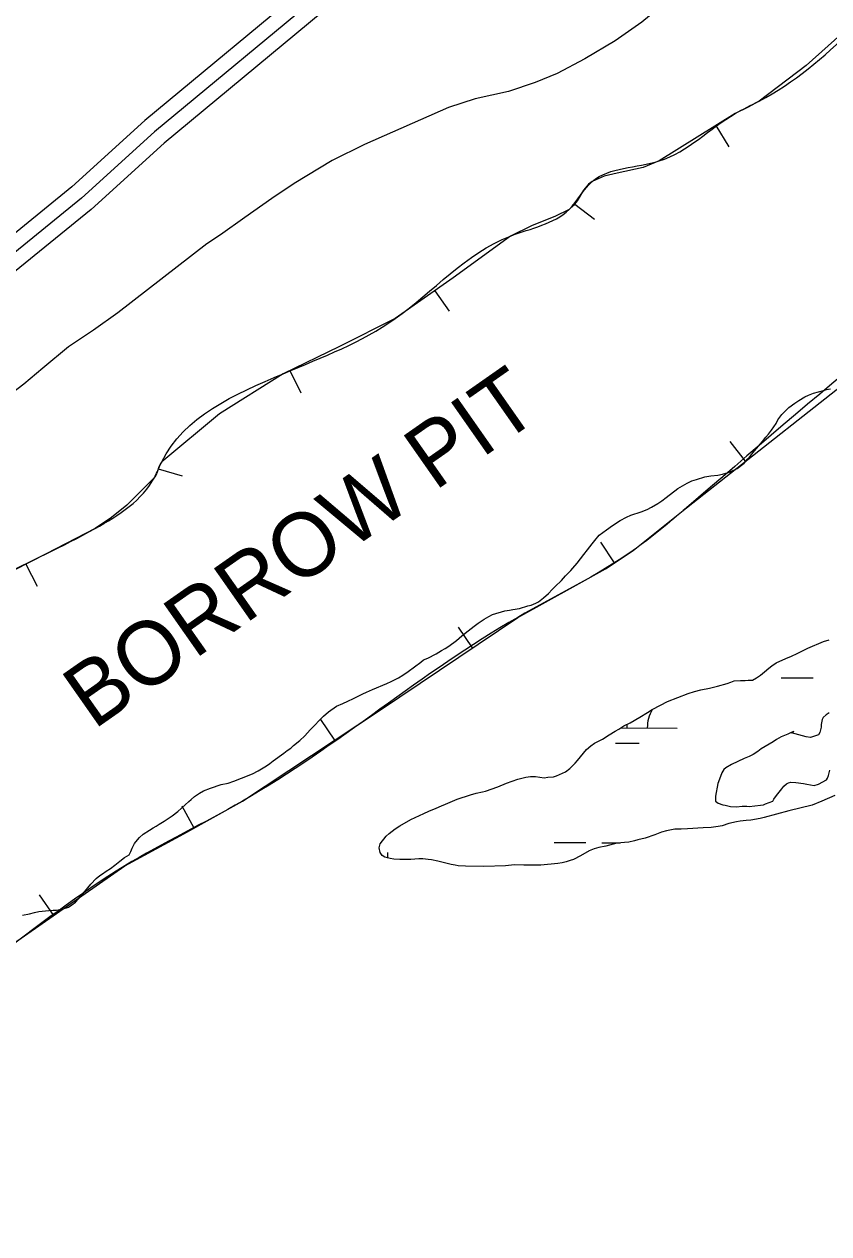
# Model space of a CAD drawing. Extents: x 3187622 to 3225504, y 800805 to 826213.
# Drawn here: x 3194675 to 3195483, y 815385 to 816601 of the extents above; entities that cross this region are included whole.
import ezdxf

# ---------------------------------------------------------------- set-up
doc = ezdxf.new("R2010")
doc.units = 0
for name, color, linetype in [('V-BORW-IDEN', 7, 'Continuous'), ('V-BORW-LINE', 7, 'Continuous'), ('V-LEVE-TOET', 7, 'Continuous'), ('V-ROAD-CNTR', 7, 'Continuous'), ('V-SITE-VEGE', 7, 'Continuous'), ('V-WETL-SWMP', 7, 'Continuous')]:
    doc.layers.add(name, color=color, linetype=linetype)

msp = doc.modelspace()

# ---------------------------------------------------------------- linework, layer by layer
at = {"layer": 'V-BORW-LINE'}
for p, q in [((3195369.7, 816498.9), (3195382.9, 816477.7)), ((3195228.1, 816420.1), (3195248, 816405)), ((3195087.3, 816332.9), (3195101.7, 816312.5)), ((3194941.8, 816252.8), (3194952.6, 816230.3)), ((3195399.6, 816161.6), (3195384.1, 816181.3)), ((3194809.5, 816153.9), (3194833.4, 816146.8)), ((3195268, 816059.5), (3195254.1, 816080.3)), ((3194676.5, 816058.3), (3194687.8, 816036)), ((3195125.2, 815974.1), (3195111.2, 815994.8)), ((3194986.8, 815881.4), (3194973, 815902.2)), ((3194845.7, 815793), (3194833.5, 815814.8)), ((3194704.4, 815705.1), (3194690.1, 815725.7))]:
    msp.add_line(p, q, dxfattribs=at)
for points in [[(3195504.9, 816598.9), (3195460.7, 816559.2), (3195413.4, 816523.6), (3195401.5, 816517.1), (3195389.3, 816511.1), (3195351.1, 816487.3), (3195313, 816463.4), (3195296.8, 816456.8), (3195270.5, 816451.2), (3195257.6, 816448), (3195245.6, 816442.8), (3195242, 816440.2), (3195236.9, 816434), (3195230.5, 816423.3), (3195226.8, 816418.5), (3195222.3, 816414.7), (3195207.9, 816407.5), (3195185.1, 816398.6), (3195163.3, 816387.9), (3195105.8, 816345.9), (3195047.5, 816304.9), (3194991.7, 816276.9), (3194935.1, 816249.6), (3194871.2, 816209.4), (3194813, 816161), (3194811.7, 816159.4), (3194810.1, 816156.1), (3194808.5, 816150.6), (3194807.4, 816148), (3194805.9, 816145.7), (3194778, 816117.4), (3194762.6, 816104.9), (3194746.1, 816094), (3194696.9, 816068.7), (3194647.8, 816043.7)], [(3193978.7, 815346.6), (3194141.7, 815425.8), (3194155.1, 815430.9), (3194176.1, 815436.5), (3194196.7, 815443.2), (3194249.1, 815471.4), (3194301.9, 815498.9), (3194385.2, 815532.2), (3194468.8, 815564.8), (3194487.6, 815571.6), (3194506.3, 815578.8), (3194577.2, 815616.5), (3194775.8, 815754.9), (3194835.2, 815787.1), (3194894.1, 815820), (3195032.8, 815911.8), (3195170.7, 816004.7), (3195229.5, 816037.1), (3195258.8, 816053.4), (3195286.6, 816071.9), (3195313.5, 816093.3), (3195340.2, 816114.8), (3195540.8, 816272.9)]]:
    msp.add_lwpolyline(points, dxfattribs=at)
msp.add_spline([(3196241.3, 817113), (3196187.2, 817101.1), (3196138.8, 817032.7), (3196088.4, 817012.9), (3195953, 816926), (3195899.3, 816905.4), (3195781.8, 816806.7), (3195594.3, 816676.7), (3195413.4, 816523.6), (3195389.3, 816511.1), (3195313, 816463.4), (3195245.6, 816442.8), (3195222.3, 816414.7), (3195163.3, 816387.9), (3195047.5, 816304.9), (3194935.1, 816249.6), (3194813, 816161), (3194805.9, 816145.7), (3194746.1, 816094), (3194647.8, 816043.7), (3194629.6, 816032.3), (3194591.9, 815986.2), (3194549.1, 815951.3), (3194395.3, 815874.4), (3194258.4, 815765.5), (3194069.2, 815636.6), (3194006.7, 815583.5), (3193831.4, 815468.2), (3193729.9, 815426.8), (3193580.8, 815328.1), (3193563.7, 815307.5), (3193551.2, 815259), (3193525.8, 815245.6), (3193501.6, 815240.1), (3193462.9, 815234.9), (3193427.7, 815200), (3193352.7, 815199.7), (3193347.1, 815191), (3193324.7, 815165.3), (3193207.4, 815103.3), (3193237.1, 814978.4), (3193295.1, 814940.8), (3193324.4, 814933.3), (3193440.8, 814978.4), (3193485.5, 815011.4), (3193578.2, 815059), (3193615.7, 815093), (3193656, 815109.4), (3193736.4, 815214), (3193779, 815244.8), (3193817, 815264.8), (3194141.7, 815425.8), (3194196.7, 815443.2), (3194301.9, 815498.9), (3194468.8, 815564.8), (3194506.3, 815578.8), (3194775.8, 815754.9), (3194894.1, 815820), (3195170.7, 816004.7), (3195286.6, 816071.9), (3195340.2, 816114.8), (3195742.4, 816429.7), (3195817.3, 816477.1), (3196015.7, 816636.8), (3196072.2, 816673.3), (3196182.8, 816763.7), (3196298.4, 816844), (3196542.1, 816994.9), (3196608.5, 817020.2), (3196642.1, 817042.7), (3196645.8, 817058.8), (3196635.5, 817099.3), (3196589.3, 817224.5), (3196534.7, 817258.8), (3196478.9, 817245), (3196376.3, 817177.6), (3196308.5, 817147.9), (3196241.3, 817113)], degree=3, dxfattribs=at)
at = {"layer": 'V-LEVE-TOET'}
for points in [[(3195493, 816788.9), (3195476.6, 816769.4), (3195457.5, 816752.1), (3195436.2, 816731.1), (3195386.5, 816686.5), (3195318.5, 816622.1), (3195295.5, 816602.8), (3195268.5, 816584), (3195238.1, 816566.1), (3195210.2, 816551.4)], [(3195210.2, 816551.4), (3195188.3, 816542.4), (3195161.5, 816533.3), (3195127.9, 816525.7), (3195101.1, 816517.1), (3195016.9, 816479.9), (3194984.3, 816463.8), (3194946.2, 816440.7), (3194923.6, 816425.8), (3194896.6, 816406.5), (3194871.9, 816389.2), (3194858.3, 816380.2), (3194769, 816310.7), (3194744.5, 816293.2), (3194719.3, 816276.6), (3194693.6, 816255.3), (3194674.4, 816239), (3194654.5, 816224.1), (3194627.9, 816205.3)]]:
    msp.add_lwpolyline(points, dxfattribs=at)
at = {"layer": 'V-ROAD-CNTR'}
for points in [[(3196683.5, 817771.5), (3196544.1, 817686.7), (3196339, 817545), (3196306.1, 817514.4), (3196263.5, 817452.1), (3196236.9, 817423.2), (3196219.1, 817401.5), (3196183.1, 817367.8), (3195710.2, 817058.5), (3195532.1, 816946.9), (3195437.8, 816894.3), (3195289.7, 816818.9), (3195263.1, 816805.7), (3195198.5, 816766.2), (3194987.8, 816624.3), (3194815.6, 816481.3), (3194742.1, 816414.5), (3194665.2, 816352.1), (3194525.5, 816257), (3193705.9, 815704.5), (3193288.2, 815420)], [(3195516.8, 816972.7), (3195423.7, 816920.8), (3195276.3, 816845.7), (3195248.6, 816831.9), (3195182.3, 816791.4), (3194969.8, 816648.3), (3194795.9, 816503.9), (3194722.5, 816437.3), (3194647.3, 816376.2), (3194508.7, 816281.8), (3193689.1, 815729.3), (3193168.6, 815374.8), (3193128.6, 815352.4), (3193024.6, 815289.5), (3192907.8, 815228.8), (3192804.5, 815188.9), (3192687.5, 815149.4), (3192596.2, 815126.8), (3192173.5, 815021.6)], [(3195524.4, 816959.8), (3195430.7, 816907.6), (3195283, 816832.3), (3195255.8, 816818.8), (3195190.4, 816778.8), (3194978.8, 816636.3), (3194805.8, 816492.6), (3194732.3, 816425.9), (3194656.3, 816364.1), (3194517.1, 816269.4), (3193697.5, 815716.9), (3193176.5, 815362.1), (3193136.2, 815339.5), (3193032, 815276.4), (3192913.9, 815215.1), (3192809.6, 815174.8), (3192691.7, 815135), (3192599.8, 815112.2), (3192177.2, 815007)]]:
    msp.add_lwpolyline(points, dxfattribs=at)
at = {"layer": 'V-SITE-VEGE'}
for points in [[(3195425.7, 816192.8), (3195430.3, 816199.7), (3195432.2, 816203.3), (3195434, 816205.9), (3195436.2, 816208.5), (3195438.3, 816211), (3195443, 816215.6), (3195449.3, 816219.9), (3195453.3, 816222.7), (3195459.3, 816226.2), (3195463, 816227.9), (3195468, 816229.9), (3195477.9, 816232.8), (3195481, 816233.8), (3195484.9, 816234.5)], [(3194879.9, 815838.2), (3194885.6, 815840.2), (3194893.2, 815843.2), (3194904.2, 815847.4), (3194909.9, 815850.4), (3194913.4, 815852.4), (3194918.1, 815855.4), (3194921.5, 815857.9), (3194924.9, 815860.5), (3194935.7, 815868.3), (3194939.1, 815870.8), (3194942.6, 815873.4), (3194945.5, 815875.9), (3194951.8, 815881), (3194956.8, 815885.8), (3194962.1, 815891.7), (3194966.1, 815895.7), (3194971.9, 815901.6), (3194975.6, 815905.4), (3194980.4, 815909.7), (3194988.5, 815915.3), (3194995.1, 815918.3), (3195000.1, 815920.5), (3195005.6, 815923.3), (3195015.2, 815927.7), (3195018.9, 815929.5), (3195024.7, 815932.2), (3195039.1, 815938.2), (3195043.5, 815940.4), (3195050.9, 815943.9), (3195055.1, 815946.7), (3195060.6, 815950.2), (3195066.9, 815955), (3195073.2, 815959.6), (3195075.9, 815961.9), (3195080.3, 815963.6), (3195088.7, 815968.1), (3195094.2, 815971.4), (3195097.9, 815973.4), (3195101.6, 815975.9), (3195109.2, 815981.5), (3195114.7, 815986), (3195120.8, 815991.1), (3195126.9, 815995.9), (3195131.1, 815999), (3195137.1, 816003), (3195141.6, 816005.5), (3195145.5, 816007.5), (3195157.8, 816011.2), (3195162.5, 816012.1), (3195165.8, 816012.6), (3195172.4, 816013.7), (3195181, 816016.2), (3195184.1, 816017.1), (3195188.8, 816018.9), (3195191.7, 816020.4), (3195196.7, 816024.2), (3195201.5, 816028.7), (3195205.2, 816032.6), (3195208.3, 816035.6), (3195214.7, 816041.7), (3195218.7, 816046.3), (3195221.8, 816049.4), (3195224, 816051.9), (3195226.1, 816054.2), (3195230.3, 816059.1), (3195237.2, 816068), (3195240.7, 816072.6), (3195245.5, 816078.7), (3195248.2, 816082.1), (3195252.7, 816087.2), (3195259.8, 816092.7), (3195265.8, 816097), (3195273.7, 816102.1), (3195280, 816105.3), (3195284.5, 816107.3), (3195294.9, 816110.8), (3195300.9, 816113.2), (3195305.1, 816115.5), (3195311.4, 816119), (3195315.4, 816121.8), (3195319.8, 816125.1), (3195331.7, 816134.2), (3195341.1, 816139.7), (3195345.6, 816142), (3195350.3, 816143.4), (3195358.9, 816146.1), (3195364.9, 816146.8), (3195371.7, 816147.7), (3195376.6, 816148.6), (3195379.7, 816149.6), (3195383.6, 816150.6), (3195391.2, 816154.3), (3195398.1, 816159.6), (3195402.1, 816164), (3195404.7, 816167), (3195408.5, 816171.9), (3195416.7, 816181.3), (3195420.1, 816185.7), (3195422.8, 816188.7), (3195425.7, 816192.8)], [(3195483.6, 815908.8), (3195480.7, 815906.6), (3195477.8, 815904), (3195476.7, 815902.2)], [(3195476.7, 815902.2), (3195475.8, 815897.1), (3195475.8, 815894.5), (3195474.4, 815889), (3195473, 815886.7), (3195464.9, 815884), (3195460.5, 815884.6), (3195445.8, 815888.5), (3195448.2, 815890.1), (3195445.6, 815889.1), (3195442.1, 815887.3), (3195435.6, 815884.6), (3195430.9, 815882.1), (3195427.5, 815879.6), (3195415.4, 815872.5), (3195412, 815870), (3195407.2, 815867), (3195403.3, 815865), (3195398.1, 815862.7), (3195385.5, 815856.8), (3195380, 815853.5), (3195377.9, 815851.7), (3195375.7, 815848.4), (3195374.4, 815844.8), (3195371.9, 815837.6), (3195369.3, 815825.1), (3195369.5, 815820), (3195372, 815818.1), (3195376.7, 815816.2), (3195379.3, 815815.9), (3195384.4, 815814.7), (3195390.4, 815814.4), (3195396.1, 815814.8), (3195400.8, 815814.9), (3195403.4, 815814.6), (3195414.6, 815816), (3195417.7, 815816.2), (3195419.8, 815817.2), (3195427.1, 815820.1), (3195428.2, 815821.9), (3195430.8, 815825.8), (3195436.2, 815832.4), (3195438, 815835), (3195440.7, 815837.3), (3195442.8, 815838.5), (3195445.1, 815839), (3195450.3, 815838.6), (3195457.8, 815837.7), (3195461.2, 815836.9), (3195468.7, 815835.7), (3195472.8, 815836.9), (3195481, 815841.4), (3195482, 815843.2), (3195483.1, 815845.8), (3195484.5, 815851)], [(3194673.1, 815705.5), (3194680.1, 815706.9), (3194685.1, 815708.1), (3194689.5, 815709), (3194699.4, 815710.1), (3194703.8, 815710.3), (3194707.2, 815710.5), (3194713.9, 815711.7), (3194719.2, 815713.4), (3194722.8, 815715.7), (3194726.3, 815718.5), (3194733.7, 815726.9), (3194738.7, 815733), (3194741.9, 815736.6), (3194747.2, 815742.4), (3194750.7, 815745.2), (3194753.3, 815747), (3194757, 815749.5), (3194761.4, 815752.3), (3194765.9, 815755.6), (3194770.9, 815759.6), (3194775.7, 815763.4), (3194780.4, 815766.2), (3194782, 815769.5), (3194783.4, 815772.9), (3194785.5, 815777.3), (3194788.5, 815781.1), (3194790.6, 815783.6), (3194794.3, 815786.9), (3194800.6, 815790.7), (3194804.5, 815793.2), (3194807.4, 815794.7), (3194810.3, 815796.8), (3194815.3, 815799.8), (3194823.4, 815805.1), (3194829.2, 815809.6), (3194832.9, 815812.9), (3194840.1, 815819.8), (3194842.7, 815821.8), (3194845.9, 815824.6), (3194851.1, 815827.9), (3194854.8, 815830.2), (3194862.1, 815832.9), (3194872.8, 815836.6), (3194879.9, 815838.2)]]:
    msp.add_lwpolyline(points, dxfattribs=at)
at = {"layer": 'V-WETL-SWMP'}
for p, q in [((3195435.5, 815944), (3195467.5, 815944)), ((3195274.5, 815893.6), (3195330.8, 815893.5)), ((3195280.8, 815893.6), (3195280.8, 815897.3)), ((3195268.8, 815878.2), (3195292.8, 815878.2)), ((3195207.2, 815778.3), (3195239.2, 815778.3)), ((3195255.2, 815778.2), (3195274.1, 815778.2)), ((3195040.1, 815762.8), (3195040.1, 815768.3))]:
    msp.add_line(p, q, dxfattribs=at)
for points in [[(3195158.5, 815755), (3195136.7, 815754.4), (3195118.3, 815754.7), (3195111, 815754.9), (3195107.7, 815755.7), (3195103.8, 815756.3), (3195098.4, 815757.7), (3195090.4, 815759.7), (3195084.2, 815761.1), (3195080.8, 815761.4), (3195075.4, 815762.1), (3195071.5, 815762.1), (3195063.2, 815761.3), (3195057.5, 815761.4), (3195052.3, 815761.5), (3195046.3, 815761.6), (3195042.4, 815762.2), (3195037.3, 815763.6), (3195034.4, 815765.4), (3195032.4, 815768.3), (3195031.5, 815773), (3195032.6, 815777.2), (3195038.4, 815784.8), (3195041.6, 815787.6), (3195047.4, 815792.2), (3195052.4, 815795.2), (3195063.4, 815801.5), (3195076.3, 815807.7), (3195081.5, 815809.9), (3195088.6, 815812.9), (3195094, 815815.4), (3195098, 815816.9), (3195110, 815822.1), (3195123.3, 815826.3), (3195129.1, 815828), (3195135.3, 815829.4), (3195138.4, 815830.1), (3195150.7, 815834.3), (3195159.4, 815838), (3195170.9, 815842.2), (3195174.8, 815843.2), (3195178.7, 815844.1), (3195183.6, 815844.8), (3195188.6, 815844.7), (3195193, 815844.1), (3195197.4, 815843.5), (3195201, 815844), (3195206.5, 815844.4), (3195209.6, 815845.4), (3195218.8, 815849.6), (3195223.2, 815852.9), (3195228.5, 815858.2), (3195230.9, 815860.8), (3195233.8, 815864.6), (3195239.9, 815872), (3195244.2, 815875.6), (3195247.9, 815878.1), (3195250.5, 815879.6), (3195256, 815882.4), (3195262.5, 815886.6), (3195268.6, 815890.2), (3195272.3, 815892.2), (3195277.5, 815895.7), (3195283.8, 815898.7), (3195293.5, 815904.5), (3195301.1, 815909.2), (3195305.9, 815912), (3195314.3, 815916.5), (3195321.1, 815920), (3195342, 815928.2), (3195348.5, 815930.1), (3195354.8, 815931.8), (3195363.4, 815933.5), (3195371.4, 815935.4), (3195381.1, 815938.3), (3195384.8, 815939.6), (3195388.2, 815940.8), (3195394.7, 815941.2), (3195399.1, 815941.1), (3195402.4, 815941.5), (3195406.6, 815941.7), (3195410.8, 815944), (3195414.7, 815946.5), (3195418.7, 815950.1), (3195423.2, 815953.6), (3195426.1, 815956.1), (3195430.3, 815958.9), (3195440.2, 815963.4), (3195445.7, 815965.6), (3195451.5, 815968.4), (3195455.7, 815970.4), (3195462.2, 815973.6), (3195477.9, 815980.3), (3195483.7, 815982)], [(3195483.6, 815908.8), (3195480.7, 815906.6), (3195477.8, 815904), (3195476.7, 815902.2), (3195475.8, 815897.1), (3195475.8, 815894.5), (3195474.4, 815889), (3195473, 815886.7), (3195464.9, 815884), (3195460.5, 815884.6), (3195445.8, 815888.5), (3195448.2, 815890.1), (3195445.6, 815889.1), (3195442.1, 815887.3), (3195435.6, 815884.6), (3195430.9, 815882.1), (3195427.5, 815879.6), (3195415.4, 815872.5), (3195412, 815870), (3195407.2, 815867), (3195403.3, 815865), (3195398.1, 815862.7), (3195385.5, 815856.8)], [(3195385.5, 815856.8), (3195380, 815853.5), (3195377.9, 815851.7), (3195375.7, 815848.4), (3195374.4, 815844.8), (3195371.9, 815837.6), (3195369.3, 815825.1), (3195369.5, 815820), (3195372, 815818.1), (3195376.7, 815816.2), (3195379.3, 815815.9), (3195384.4, 815814.7), (3195390.4, 815814.4), (3195396.1, 815814.8), (3195400.8, 815814.9), (3195403.4, 815814.6), (3195414.6, 815816), (3195417.7, 815816.2), (3195419.8, 815817.2), (3195427.1, 815820.1), (3195428.2, 815821.9), (3195430.8, 815825.8), (3195436.2, 815832.4), (3195438, 815835), (3195440.7, 815837.3), (3195442.8, 815838.5), (3195445.1, 815839), (3195450.3, 815838.6), (3195457.8, 815837.7), (3195461.2, 815836.9), (3195468.7, 815835.7), (3195472.8, 815836.9), (3195481, 815841.4), (3195482, 815843.2), (3195483.1, 815845.8), (3195484.5, 815851)], [(3195489.5, 815825.7), (3195476.4, 815820), (3195466.5, 815816), (3195443.3, 815810.2), (3195418.2, 815803.4), (3195414.3, 815802.7), (3195404.9, 815800.8), (3195400.2, 815800.4), (3195394.3, 815799.8), (3195390.6, 815799.3), (3195382.8, 815797.4), (3195376, 815795.2), (3195372.1, 815794.5), (3195365.1, 815793.6), (3195357, 815793.2), (3195341.4, 815792.2), (3195334.9, 815791.8), (3195328.7, 815791.7), (3195320.1, 815790), (3195315.2, 815788.8), (3195308.6, 815786.1), (3195298.7, 815782.9), (3195291.4, 815781), (3195288, 815780), (3195282.5, 815778.8), (3195277.9, 815778.6), (3195270.3, 815777.8), (3195259.4, 815774.9), (3195252.1, 815773.4), (3195247.6, 815772), (3195242.4, 815770), (3195233.7, 815765.2), (3195226.7, 815761.5), (3195223.5, 815760.5), (3195219.3, 815759), (3195215.4, 815758.1), (3195211, 815757.4), (3195193.8, 815755.6), (3195180.9, 815755.6), (3195176.7, 815755.7), (3195167.6, 815755.9), (3195158.5, 815755)]]:
    msp.add_lwpolyline(points, dxfattribs=at)
msp.add_arc((3195336.1, 815894), 35.2, 149.3949, 180.6551, dxfattribs=at)

# ---------------------------------------------------------------- texts
at = {"layer": 'V-BORW-IDEN'}
msp.add_text('BORROW PIT', height=64, rotation=35, dxfattribs=at).set_placement((3194744.5, 815891.1))

doc.saveas('drawing.dxf')
